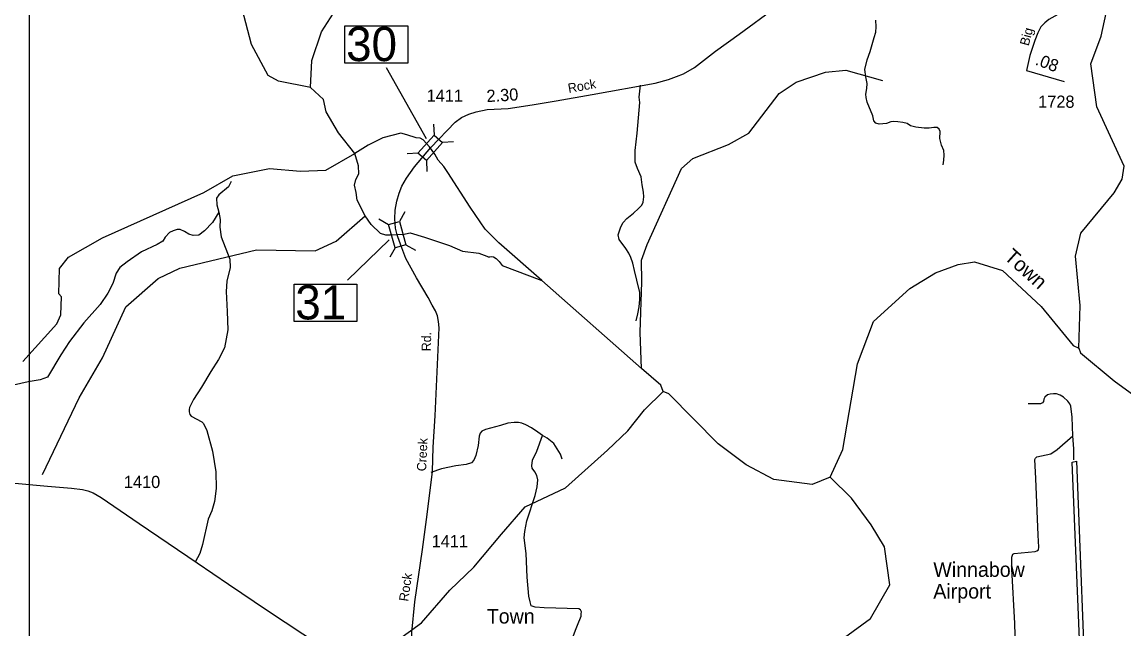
# Model space of a CAD drawing. Extents: x 2104537 to 2336408, y 34176 to 229611.
# Drawn here: x 2259920 to 2271195, y 147522 to 153734 of the extents above; entities that cross this region are included whole.
import ezdxf

# ---------------------------------------------------------------- set-up
doc = ezdxf.new("R2010")
doc.units = 0
for name, color, linetype in [('Exist Aviation Commercial or Municipal Label', 7, 'Continuous'), ('Exist Aviation Commercial or Municipal Perimeter Paved', 7, 'Continuous'), ('Exist Cultural Church with Cemetery Label', 7, 'Continuous'), ('Exist Hydrographic Creek Single Shore', 7, 'Continuous'), ('Exist Hydrographic Misc Water Feature', 7, 'Continuous'), ('Exist Road Non-System Type 51', 7, 'Continuous'), ('Exist Road Secondary Mileage Hundredths English Label', 7, 'Continuous'), ('Exist Road Secondary Structure Standard Bridge CELL', 7, 'Continuous'), ('Exist Road Secondary Structure Standard Bridge Number Label', 7, 'Continuous'), ('Exist Road Secondary Type 51 Attributed', 7, 'Continuous'), ('Exist Road Secondary Type 51 Label', 7, 'Continuous'), ('Exist Road Secondary Type 51 Number Label', 7, 'Continuous'), ('Map Preparation Inset Cut Line', 7, 'Continuous'), ('Old_Level_32', 7, 'Continuous')]:
    doc.layers.add(name, color=color, linetype=linetype)

msp = doc.modelspace()

# ---------------------------------------------------------------- linework, layer by layer
at = {"layer": 'Exist Aviation Commercial or Municipal Perimeter Paved'}
msp.add_lwpolyline([(2270787, 146510), (2270779, 146510), (2270666, 149230), (2270709, 149239), (2270816, 146510), (2270787, 146510)], dxfattribs=at)
at = {"layer": 'Exist Hydrographic Creek Single Shore'}
for p, q in [((2265237, 151089), (2264800, 151473)), ((2266259, 150189), (2265237, 151089))]:
    msp.add_line(p, q, dxfattribs=at)
for points in [[(2262871, 153065), (2262885, 153340), (2262983, 153633), (2263106, 153824), (2263337, 154128), (2263567, 154537), (2263730, 155013), (2263761, 155265), (2263793, 156389), (2263873, 156781), (2263931, 156915), (2264203, 157175), (2264743, 157902)], [(2262871, 153065), (2262545, 153130), (2262437, 153188), (2262268, 153503), (2262173, 153869), (2262154, 154086), (2262078, 154208), (2261844, 154315), (2261577, 154389), (2261443, 154519), (2261358, 154718), (2261331, 154885)], [(2263326, 152387), (2263158, 152600), (2263031, 152815), (2263005, 152941), (2262871, 153065)], [(2264800, 151473), (2264657, 151613), (2264505, 151839), (2264276, 152195), (2264251, 152233), (2264236, 152254), (2264178, 152319), (2264144, 152380), (2264088, 152456), (2264025, 152527), (2263992, 152544), (2263951, 152548), (2263858, 152579), (2263796, 152596), (2263612, 152548), (2263462, 152474), (2263326, 152387)], [(2263431, 151749), (2263350, 151912), (2263339, 151989), (2263322, 152064), (2263335, 152123), (2263367, 152180), (2263363, 152263), (2263326, 152387)], [(2263814, 151559), (2263685, 151554), (2263641, 151551), (2263586, 151569), (2263492, 151661), (2263431, 151749)], [(2263814, 151559), (2263891, 151576), (2264039, 151532), (2264294, 151447), (2264428, 151388), (2264593, 151367), (2264675, 151339), (2264689, 151332), (2264706, 151332), (2264724, 151334), (2264745, 151332), (2264770, 151313), (2264802, 151283), (2264831, 151241), (2265237, 151089)], [(2268188, 149075), (2268318, 149357), (2268468, 150234), (2268631, 150670), (2269003, 151007), (2269268, 151166), (2269500, 151253), (2269667, 151280), (2269951, 151189), (2270346, 150821), (2270674, 150424), (2270733, 150396)], [(2270733, 150396), (2270750, 150347), (2271094, 150061), (2272461, 149064)], [(2266480, 149951), (2266455, 150017), (2266259, 150189)], [(2268188, 149075), (2268005, 148999), (2267613, 149053), (2267329, 149200), (2267043, 149415), (2266539, 149927), (2266480, 149951)], [(2268246, 147368), (2268601, 147630), (2268798, 147974), (2268744, 148362), (2268609, 148588), (2268406, 148860), (2268188, 149075)]]:
    msp.add_lwpolyline(points, dxfattribs=at)
at = {"layer": 'Exist Hydrographic Misc Water Feature'}
for points in [[(2270733, 150396), (2270745, 150832), (2270699, 151339), (2270755, 151574), (2271093, 151984), (2271175, 152126), (2271198, 152260), (2270918, 152866), (2270855, 153307), (2270961, 153590), (2271137, 154394), (2271308, 154800), (2271297, 155109), (2271195, 155308), (2270950, 155614), (2270724, 155737), (2270082, 155847), (2269898, 155920), (2269561, 156251), (2269093, 156506), (2268866, 156711)], [(2266259, 150189), (2266244, 150557), (2266261, 151073), (2266259, 151297), (2266316, 151456), (2266667, 152233), (2266783, 152336), (2267148, 152480), (2267355, 152597), (2267668, 153001), (2267842, 153119), (2268140, 153222), (2268348, 153241), (2268724, 153135)], [(2259928, 150258), (2260275, 150645), (2260316, 150736), (2260323, 150920), (2260297, 150953), (2260304, 151212), (2260394, 151328), (2260742, 151525), (2261780, 151990), (2262078, 152158), (2262453, 152236), (2262769, 152207), (2263028, 152219), (2263326, 152387)], [(2260129, 149103), (2260506, 149889), (2260744, 150298), (2260982, 150818), (2261312, 151110), (2261536, 151214), (2262318, 151402), (2262918, 151391), (2263133, 151492), (2263431, 151749)], [(2264826, 148493), (2265067, 148771), (2265481, 148966), (2265911, 149352), (2266118, 149548), (2266290, 149764), (2266480, 149951)], [(2263460, 147188), (2264007, 147584), (2264296, 147920), (2264544, 148155), (2264826, 148493)]]:
    msp.add_lwpolyline(points, dxfattribs=at)
at = {"layer": 'Exist Road Non-System Type 51'}
for points in [[(2269344, 152273), (2269353, 152321), (2269354, 152372), (2269351, 152420), (2269328, 152475), (2269311, 152541), (2269313, 152613), (2269303, 152638), (2269282, 152654), (2269248, 152655), (2269202, 152647), (2269150, 152646), (2269064, 152658), (2269010, 152673), (2268978, 152694), (2268931, 152707), (2268881, 152714), (2268841, 152716), (2268809, 152711), (2268765, 152696), (2268690, 152687), (2268657, 152698), (2268635, 152724), (2268626, 152775), (2268567, 152912), (2268558, 152960), (2268555, 152996), (2268564, 153052), (2268567, 153106), (2268552, 153172), (2268545, 153248), (2268567, 153347), (2268599, 153433), (2268638, 153576), (2268657, 153630), (2268658, 153686), (2268655, 153752)], [(2266204, 150674), (2266221, 150748), (2266235, 150819), (2266242, 150895), (2266242, 150965), (2266210, 151092), (2266188, 151192), (2266168, 151267), (2266149, 151323), (2266128, 151367), (2266098, 151416), (2266030, 151509), (2266019, 151555), (2266047, 151639), (2266070, 151682), (2266108, 151724), (2266175, 151776), (2266228, 151825), (2266261, 151861), (2266275, 151890), (2266283, 151944), (2266279, 151992), (2266265, 152069), (2266255, 152149), (2266218, 152235), (2266195, 152298), (2266192, 152344), (2266194, 152420), (2266213, 152595), (2266241, 152909), (2266236, 152965), (2266249, 153087)], [(2262059, 152100), (2262032, 152048), (2261933, 151965), (2261911, 151931), (2261912, 151863), (2261935, 151787)], [(2261935, 151787), (2261870, 151682), (2261787, 151597), (2261730, 151554), (2261672, 151548), (2261626, 151561), (2261583, 151589), (2261539, 151610), (2261507, 151612), (2261467, 151597), (2261428, 151581), (2261386, 151531), (2261359, 151490), (2261301, 151457), (2261142, 151380), (2260995, 151278), (2260922, 151221), (2260884, 151165), (2260850, 151056), (2260797, 150958), (2260718, 150843), (2260552, 150655), (2260407, 150465), (2260316, 150326), (2260181, 150098), (2260107, 150070), (2259984, 150052), (2259834, 150018)], [(2261935, 151787), (2261948, 151713), (2261945, 151633), (2261956, 151535), (2262047, 151306), (2262048, 151220), (2262015, 151080), (2262009, 150974), (2262019, 150770), (2262025, 150582), (2261990, 150398), (2261931, 150281), (2261852, 150158), (2261756, 149997), (2261674, 149870), (2261635, 149790), (2261629, 149769), (2261631, 149744), (2261638, 149717), (2261650, 149700), (2261760, 149643), (2261777, 149626), (2261809, 149554), (2261870, 149342), (2261903, 149129), (2261906, 148959), (2261890, 148825), (2261863, 148732), (2261826, 148646), (2261765, 148387), (2261740, 148295), (2261693, 148206)], [(2270672, 149498), (2270664, 149690), (2270650, 149802), (2270641, 149826), (2270621, 149852), (2270576, 149893), (2270542, 149914), (2270505, 149927), (2270475, 149929), (2270441, 149926), (2270411, 149917), (2270384, 149893), (2270376, 149873), (2270371, 149851), (2270361, 149837), (2270341, 149826), (2270215, 149827)], [(2265245, 149501), (2265198, 149536), (2265131, 149579), (2265076, 149610), (2265034, 149627), (2265000, 149636), (2264956, 149636), (2264892, 149629), (2264814, 149604), (2264663, 149563), (2264626, 149547), (2264606, 149526), (2264596, 149494), (2264587, 149398), (2264562, 149296), (2264543, 149250), (2264519, 149222), (2264464, 149205), (2264360, 149190), (2264212, 149160), (2264102, 149123)], [(2265543, 147400), (2265591, 147525), (2265602, 147562), (2265640, 147652), (2265642, 147675), (2265643, 147697), (2265633, 147716), (2265617, 147726), (2265261, 147737), (2265171, 147743), (2265130, 147759), (2265119, 147798), (2265106, 147858), (2265089, 148052), (2265078, 148294), (2265059, 148455), (2265064, 148520), (2265085, 148628), (2265170, 148886), (2265191, 148976), (2265197, 149048), (2265186, 149092), (2265168, 149130), (2265141, 149169), (2265136, 149193), (2265144, 149249), (2265186, 149342), (2265245, 149501)], [(2265447, 149261), (2265430, 149311), (2265360, 149419), (2265293, 149476), (2265245, 149501)], [(2270090, 147227), (2270079, 147576), (2270046, 148138), (2270046, 148258), (2270059, 148286), (2270071, 148294), (2270285, 148315), (2270304, 148321), (2270322, 148333), (2270324, 148360), (2270316, 148483), (2270294, 149061), (2270284, 149255), (2270288, 149271), (2270304, 149285), (2270352, 149292), (2270447, 149314), (2270512, 149359), (2270672, 149498)], [(2270683, 149254), (2270682, 149364), (2270672, 149498)]]:
    msp.add_lwpolyline(points, dxfattribs=at)
at = {"layer": 'Exist Road Secondary Structure Standard Bridge CELL'}
for p, q in [((2264131, 152690), (2264137, 152577)), ((2264336, 152506), (2264223, 152500)), ((2263973, 152391), (2263860, 152386)), ((2264057, 152316), (2264063, 152203)), ((2263838, 151792), (2263782, 151693)), ((2263572, 151718), (2263671, 151663)), ((2263739, 151424), (2263683, 151326)), ((2263848, 151454), (2263946, 151398))]:
    msp.add_line(p, q, dxfattribs=at)
for points in [[(2264223, 152500), (2264057, 152315), (2263971, 152393), (2264137, 152577)], [(2263782, 151693), (2263848, 151454), (2263737, 151424), (2263671, 151663)]]:
    msp.add_lwpolyline(points, close=True, dxfattribs=at)
at = {"layer": 'Exist Road Secondary Structure Standard Bridge Number Label'}
for p, q in [((2264057, 152538), (2263650, 153266)), ((2263676, 151506), (2263251, 151090))]:
    msp.add_line(p, q, dxfattribs=at)
for points in [[(2263223, 153696), (2263868, 153696), (2263868, 153314), (2263223, 153314)], [(2262703, 151052), (2263347, 151052), (2263347, 150670), (2262703, 150670)]]:
    msp.add_lwpolyline(points, close=True, dxfattribs=at)
at = {"layer": 'Exist Road Secondary Type 51 Attributed'}
for points in [[(2264104, 152449), (2264352, 152709), (2264418, 152756), (2264493, 152792), (2264567, 152816), (2264678, 152838), (2264893, 152850), (2265141, 152887), (2265386, 152928), (2265753, 152991), (2266399, 153108), (2266536, 153147), (2266618, 153175), (2266688, 153202), (2266799, 153269), (2267014, 153434), (2267256, 153611), (2267630, 153883), (2267962, 154132), (2268316, 154395), (2268630, 154633), (2268917, 154852), (2269190, 155060), (2269650, 155405)], [(2271129, 155032), (2271095, 154894), (2271073, 154815), (2271055, 154763), (2271027, 154718), (2270982, 154674), (2270942, 154638), (2270903, 154598), (2270858, 154538), (2270838, 154492), (2270821, 154442), (2270713, 154024), (2270693, 153972), (2270669, 153932), (2270629, 153883), (2270573, 153842), (2270486, 153794), (2270425, 153759), (2270386, 153726), (2270345, 153685), (2270314, 153622), (2270282, 153546), (2270232, 153390), (2270199, 153238)], [(2270199, 153238), (2270583, 153124)], [(2263759, 151557), (2263742, 151625), (2263735, 151721), (2263739, 151807), (2263756, 151901), (2263779, 151982), (2263807, 152055), (2263852, 152135), (2263935, 152251), (2264104, 152449)], [(2263891, 146960), (2263908, 147487), (2263938, 147798), (2264019, 148336), (2264064, 148692), (2264121, 149133), (2264126, 149384), (2264148, 149703), (2264189, 150603), (2264182, 150667), (2264172, 150726), (2264149, 150777), (2264118, 150837), (2264074, 150915), (2263955, 151114), (2263846, 151314), (2263806, 151421), (2263764, 151535), (2263759, 151557)], [(2259772, 149020), (2260179, 148984), (2260426, 148964), (2260540, 148949), (2260592, 148935), (2260646, 148916), (2260728, 148867), (2261119, 148601), (2261711, 148199), (2262033, 147981), (2262433, 147709), (2262974, 147351)]]:
    msp.add_lwpolyline(points, dxfattribs=at)
at = {"layer": 'Map Preparation Inset Cut Line'}
msp.add_lwpolyline([(2308594, 165449), (2259993, 165449), (2259993, 139141), (2308594, 139141)], close=True, dxfattribs=at)

# ---------------------------------------------------------------- texts
at = {"layer": 'Exist Aviation Commercial or Municipal Label'}
for s, p in [('Winnabow', (2269244, 148055)), ('Airport', (2269244, 147833))]:
    msp.add_text(s, height=150, dxfattribs=at).set_placement(p)
at = {"layer": 'Exist Cultural Church with Cemetery Label'}
msp.add_text('Town', height=150, dxfattribs=at).set_placement((2264675, 147577))
at = {"layer": 'Exist Road Secondary Mileage Hundredths English Label'}
for s, rotation, p in [('.08', 339.47, (2270279, 153300)), ('2.30', 3.2042, (2264676, 152914))]:
    msp.add_text(s, height=125, rotation=rotation, dxfattribs=at).set_placement(p)
at = {"layer": 'Exist Road Secondary Structure Standard Bridge Number Label'}
for s, p in [('30', (2263236, 153334)), ('31', (2262716, 150690))]:
    msp.add_text(s, height=350, dxfattribs=at).set_placement(p)
at = {"layer": 'Exist Road Secondary Type 51 Label'}
for s, rotation, p in [('Big', 74.9349, (2270219, 153484)), ('Rock', 9.9264, (2265514, 153008)), ('Rd.', 88.9081, (2264103, 150363)), ('Creek', 87.4482, (2264054, 149134)), ('Rock', 81.6324, (2263870, 147799))]:
    msp.add_text(s, height=95, rotation=rotation, dxfattribs=at).set_placement(p)
at = {"layer": 'Exist Road Secondary Type 51 Number Label'}
for s, p in [('1411', (2264060, 152918)), ('1728', (2270317, 152856)), ('1410', (2260962, 148964)), ('1411', (2264111, 148358))]:
    msp.add_text(s, height=125, dxfattribs=at).set_placement(p)
at = {"layer": 'Old_Level_32'}
msp.add_text('Town', height=150, rotation=318.0769, dxfattribs=at).set_placement((2269959, 151316))

doc.saveas('drawing.dxf')
